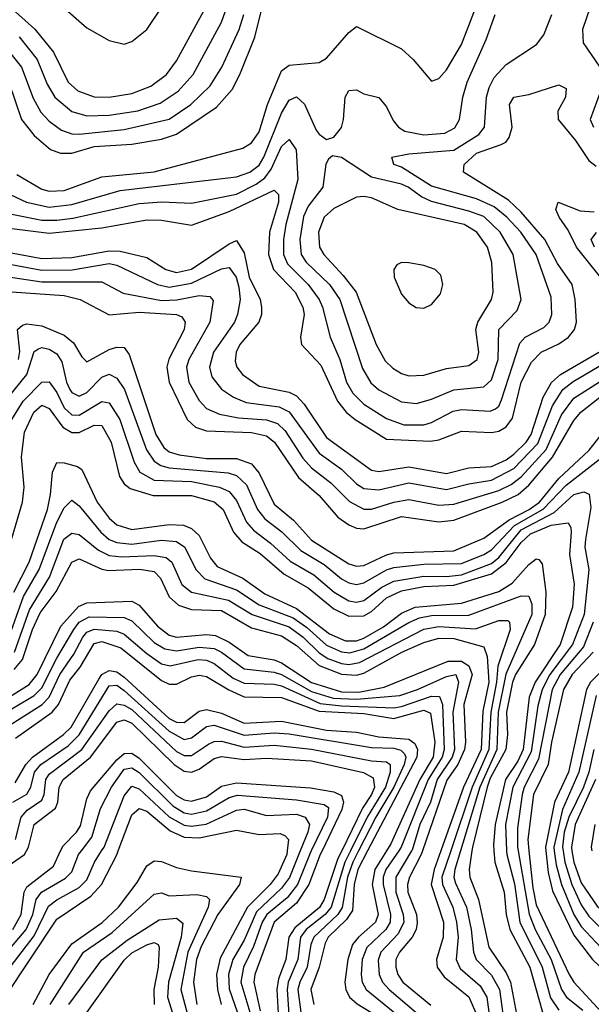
# Model space of a CAD drawing. Header units: inches. Extents: x 990535 to 1117859, y 769386 to 892122.
# Tile 928 of 1056: x 1075891 to 1077417, y 859591 to 862217. Entities that reach past the tile are written whole.
import ezdxf

# ---------------------------------------------------------------- set-up
doc = ezdxf.new("R2010")
doc.units = ezdxf.units.IN
doc.header["$MEASUREMENT"] = 0
doc.layers.add('B0875', color=7, linetype='Continuous')
doc.layers.add('B0876', color=7, linetype='Continuous')

msp = doc.modelspace()

# ---------------------------------------------------------------- linework, layer by layer
at = {"layer": 'B0875', "color": 5}
for points, elevation in [([(1075779.9, 859640.1), (1075908.2, 859790), (1075926, 859830), (1075934.8, 859870), (1075948.9, 859890), (1076013.1, 859926.9), (1076030, 859944), (1076048, 859990), (1076055.6, 860000)], 3660), ([(1075815, 859625), (1075930, 859773), (1075967.9, 859852.1), (1075990, 859869.3), (1076050, 859902.5), (1076070, 859923), (1076090.3, 859969.7), (1076109.8, 860000)], 3640), ([(1075848.3, 859951.7), (1075904, 859990), (1075909.4, 860000)], 3720), ([(1075850, 859605.8), (1075990, 859817.5), (1076081.1, 859878.9), (1076109.5, 859910), (1076150.4, 859989.6), (1076154.3, 860000)], 3620), ([(1075872.9, 859790), (1075895, 859830), (1075903.2, 859890), (1075910, 859903.5), (1075980.9, 859959), (1076000.4, 860000)], 3680), ([(1076605.1, 860000), (1076604, 859990), (1076581.3, 859938.7), (1076559.5, 859910), (1076499, 859850), (1076426.3, 859713.7), (1076416.7, 859670), (1076418.6, 859630), (1076428.6, 859590)], 3620), ([(1076640, 860000), (1076611, 859929), (1076590, 859900), (1076523.1, 859836.9), (1076490, 859761.9), (1076459.6, 859710), (1076448.6, 859670), (1076450, 859631.7), (1076478.7, 859550)], 3640), ([(1076669.4, 860000), (1076666.3, 859993.7), (1076632.8, 859910), (1076605.3, 859874.7), (1076551, 859830), (1076538.7, 859810), (1076515.3, 859744.7), (1076488.2, 859690), (1076481.6, 859650), (1076505.6, 859570)], 3660), ([(1076698.3, 860000), (1076693.4, 859990), (1076663, 859910), (1076630, 859860.1), (1076569.9, 859810), (1076518.3, 859670), (1076515.6, 859650), (1076533, 859573)], 3680), ([(1076750.8, 860000), (1076740.6, 859979.4), (1076703.7, 859870), (1076690.9, 859849.1), (1076625.7, 859794.3), (1076609.4, 859770), (1076601.8, 859710), (1076581.5, 859658.5), (1076577.6, 859630), (1076582.1, 859550)], 3720), ([(1076773.9, 860000), (1076759.1, 859970), (1076722.7, 859850), (1076706.1, 859830), (1076656, 859790), (1076640.9, 859770), (1076633.8, 859710), (1076608, 859650), (1076605, 859630), (1076610, 859550)], 3740), ([(1076795.4, 860000), (1076780.1, 859970), (1076766.4, 859930), (1076751.4, 859848.6), (1076739.8, 859830), (1076675.8, 859770), (1076667.9, 859750), (1076658.6, 859690), (1076638.4, 859650), (1076633.9, 859630), (1076641.7, 859570)], 3760), ([(1076819.5, 860000), (1076793.2, 859950), (1076783.8, 859910), (1076779.1, 859840.9), (1076763, 859817), (1076714.8, 859770), (1076706.1, 859753.9), (1076690.4, 859690), (1076668.6, 859630), (1076676.3, 859590)], 3780), ([(1076869.8, 860000), (1076838.7, 859950), (1076831.6, 859910), (1076847.8, 859830), (1076840.9, 859810), (1076795.7, 859770), (1076779.8, 859750), (1076766.5, 859710), (1076758.7, 859650), (1076761.2, 859630), (1076771.3, 859610), (1076792.2, 859592.2), (1076860.8, 859550)], 3820), ([(1076902.8, 860000), (1076868.1, 859950), (1076861.3, 859930), (1076860.9, 859910), (1076880.8, 859830), (1076879.9, 859810), (1076868.2, 859790), (1076817.7, 859742.3), (1076805, 859710), (1076802.3, 859670), (1076805.4, 859650), (1076816.1, 859630), (1076912.1, 859552.1)], 3840), ([(1076937.2, 860000), (1076895.2, 859930), (1076894.8, 859890), (1076914.3, 859830), (1076916.3, 859810), (1076901.5, 859778.5), (1076854.8, 859730), (1076847.9, 859707.9), (1076850.4, 859670.5), (1076859.9, 859650), (1076877.3, 859630), (1076948.9, 859568.9)], 3860), ([(1076966.5, 860000), (1076963.1, 859990), (1076931.2, 859930), (1076926.1, 859910), (1076927.2, 859890), (1076950, 859830), (1076952.3, 859807.7), (1076949.3, 859790), (1076938.7, 859770), (1076904.6, 859730), (1076895.3, 859710), (1076894.7, 859690), (1076900.7, 859670), (1076913.6, 859650), (1076988.3, 859588.3)], 3880), ([(1077015.4, 860000), (1076997.6, 859950), (1076989.6, 859910), (1077021.9, 859810), (1077021.2, 859770), (1077003.3, 859710), (1077005.5, 859690), (1077024.3, 859664.3), (1077090.3, 859610.3), (1077107.3, 859570)], 3920), ([(1077041.8, 860000), (1077018.2, 859930), (1077019.2, 859910), (1077047.2, 859850), (1077057.2, 859810), (1077061, 859770), (1077056.5, 859710), (1077066.5, 859686.5), (1077120, 859640), (1077138.3, 859610), (1077151.2, 859510)], 3940), ([(1077067.9, 860000), (1077052.8, 859950), (1077049.9, 859930), (1077053.9, 859914), (1077083.6, 859850), (1077096.1, 859790), (1077102.3, 859730), (1077109.5, 859710), (1077150, 859668.5), (1077171.7, 859630), (1077186.4, 859526.4)], 3960), ([(1077097.9, 860000), (1077090.4, 859950.4), (1077092.5, 859930), (1077115.6, 859870), (1077143.2, 859743.2), (1077190, 859674.7), (1077200.7, 859650), (1077219.6, 859550)], 3980), ([(1077156.8, 860000), (1077159.4, 859970), (1077184, 859890), (1077189.9, 859830), (1077199.5, 859790), (1077252.9, 859690), (1077286.7, 859570)], 4020), ([(1077190.5, 860000), (1077190.9, 859990), (1077211.6, 859911.6), (1077226, 859810), (1077285.9, 859690), (1077308, 859608), (1077330, 859575.1)], 4040), ([(1077221.6, 860000), (1077250.6, 859830.6), (1077266.6, 859790), (1077309.6, 859710), (1077337.6, 859630), (1077350.9, 859610), (1077394.6, 859574.6)], 4060), ([(1077250.2, 860000), (1077260.8, 859900.8), (1077270, 859856), (1077357.7, 859670), (1077370, 859649.5), (1077443.9, 859570)], 4080), ([(1077295.4, 860000), (1077301.7, 859941.7), (1077312.8, 859892.8), (1077370, 859775.4), (1077420.3, 859710), (1077490, 859643.8), (1077530, 859613.9), (1077550, 859605.3), (1077570, 859604.8), (1077610, 859624.9), (1077722.6, 859710), (1077810, 859768.7), (1077870, 859785.2), (1077983.6, 859796.4), (1078014.3, 859805.7), (1078040.1, 859819.8), (1078070, 859851.7), (1078104.5, 859955.5), (1078126.9, 860000)], 4120), ([(1077318, 860000), (1077322.8, 859962.8), (1077337.1, 859910), (1077370.4, 859830.4), (1077390, 859797.9), (1077470, 859713.2), (1077505, 859685), (1077550, 859662.5), (1077570, 859658.3), (1077590, 859660.3), (1077630, 859679.3), (1077810, 859801), (1077951, 859829), (1078005.5, 859854.5), (1078026, 859874), (1078041.2, 859898.8), (1078071.9, 859988.1), (1078077.6, 860000)], 4140), ([(1077341.3, 860000), (1077345.8, 859970), (1077365, 859910), (1077390, 859856.1), (1077410, 859825.5), (1077490, 859746.4), (1077522.8, 859722.8), (1077570, 859706.2), (1077610, 859710.9), (1077722.7, 859770), (1077790, 859823.7), (1077810, 859832.5), (1077930, 859859.7), (1077976, 859884), (1077995.6, 859904.4), (1078009.7, 859930), (1078035.1, 860000)], 4160), ([(1077365.2, 860000), (1077369.8, 859970), (1077390, 859914.3), (1077432.7, 859852.7), (1077530, 859768.8), (1077550, 859759.9), (1077590, 859752.4), (1077630, 859759.7), (1077696.6, 859790), (1077790, 859854.2), (1077896.5, 859883.5), (1077947.6, 859912.4), (1077974.7, 859950), (1077990.8, 860000)], 4180), ([(1075927, 859590), (1075970, 859669.7), (1076030, 859752.3), (1076111.4, 859808.6), (1076155.1, 859850), (1076204.8, 859915.2), (1076230, 859959.7), (1076250, 859973.1), (1076270, 859971.8), (1076310, 859955.6), (1076350, 859946.4), (1076481.8, 859930), (1076477.7, 859910), (1076420, 859830), (1076375.5, 859744.5), (1076363, 859710), (1076355.3, 859650), (1076363.8, 859590)], 3580), ([(1075972.5, 859590), (1076061.1, 859730), (1076138, 859782), (1076250, 859884.6), (1076270, 859888), (1076290, 859880.1), (1076363.7, 859883.7), (1076390, 859878.1), (1076397.4, 859870), (1076394, 859850), (1076340.1, 859730), (1076320.8, 859630), (1076342.2, 859550)], 3560), ([(1076022.2, 859590), (1076110.4, 859709.6), (1076178.2, 859761.8), (1076263.7, 859816.3), (1076310, 859819.9), (1076326.7, 859806.7), (1076321.8, 859770), (1076287.9, 859650), (1076285.3, 859610), (1076304.2, 859550)], 3540), ([(1076070, 859568.4), (1076170, 859708), (1076190, 859727.8), (1076230, 859749.1), (1076250, 859755.6), (1076260.5, 859750), (1076263.2, 859743.2), (1076260.3, 859690), (1076249, 859630), (1076250, 859590)], 3520)]:
    msp.add_lwpolyline(points, dxfattribs=dict(at, elevation=elevation))
at = {"layer": 'B0876', "color": 5}
for points, elevation in [([(1075883.7, 861803.7), (1075950, 861764.2), (1075970, 861759), (1076010, 861761.3), (1076110, 861797.8), (1076250, 861810.9), (1076486.4, 861873.6), (1076510, 861888.1), (1076530, 861917.4), (1076552.3, 861990), (1076590, 862079.8), (1076610, 862095), (1076690, 862102.6), (1076710, 862113.7), (1076770, 862182.7), (1076790, 862198.4), (1076910, 862138.5), (1076941.6, 862110), (1076990, 862052.8), (1077010, 862059.7), (1077030, 862082.5), (1077070, 862150.8), (1077164.3, 862395.7)], 4280), ([(1075776.7, 862330), (1075931.6, 862191.6), (1075981.5, 862130), (1076020.8, 862050), (1076046.6, 862026.6), (1076090, 862010.4), (1076129.8, 862009.8), (1076190, 862019.7), (1076241.1, 862038.9), (1076282.9, 862070), (1076310, 862106.9), (1076388.2, 862250)], 4380), ([(1075862.2, 862050), (1075896.2, 861950), (1075930, 861907.8), (1075973.5, 861870), (1076000.4, 861860.4), (1076030, 861860.7), (1076090, 861878.2), (1076190, 861884.3), (1076270, 861898.3), (1076310, 861911), (1076416.7, 861983.3), (1076457.9, 862030), (1076478.9, 862070), (1076518.4, 862170), (1076550, 862296.5)], 4320), ([(1075997.8, 862257.8), (1076070, 862194.4), (1076130, 862160.8), (1076170, 862151.7), (1076190, 862158.3), (1076230, 862190.1), (1076270.6, 862250)], 4420), ([(1075890, 862170.7), (1075937.5, 862110), (1075964.5, 862044.5), (1075984.7, 862010), (1076030, 861971.7), (1076070, 861959.9), (1076130, 861961.8), (1076206.1, 861973.9), (1076265.8, 861994.2), (1076313.9, 862026.1), (1076354, 862070), (1076429.6, 862210), (1076444.3, 862250)], 4360), ([(1077413.4, 862250), (1077392.9, 862190), (1077395, 862155), (1077439.6, 862090)], 4240), ([(1075843.1, 861703.1), (1075950, 861681.9), (1075990, 861681.6), (1076032.6, 861687.4), (1076210, 861726.7), (1076270.7, 861730.7), (1076350, 861726.9), (1076470, 861751.1), (1076522.3, 861777.7), (1076545.3, 861794.7), (1076562, 861818), (1076590, 861878.6), (1076610, 861896.9), (1076629.1, 861869.1), (1076633.6, 861790), (1076601.8, 861670), (1076595.1, 861630), (1076595.2, 861590), (1076605.8, 861565.8), (1076661.3, 861510), (1076690.1, 861470), (1076699.4, 861450), (1076720.2, 861370), (1076745.5, 861310), (1076763.6, 861250), (1076780.1, 861220.1), (1076810, 861191), (1076870, 861152.8), (1076916.1, 861136.1), (1076970, 861136.4), (1076990, 861142), (1077047.9, 861172.1), (1077070, 861177), (1077147.2, 861172.8), (1077160.9, 861179.1), (1077170, 861186.2), (1077177.3, 861202.7), (1077226, 861354), (1077240.5, 861370), (1077290, 861395.6), (1077304.1, 861410), (1077311.8, 861430), (1077310, 861476.9), (1077269.6, 861590), (1077228.8, 861650), (1077191.3, 861690), (1077157.6, 861717.6), (1077110, 861739), (1076990, 861772.9), (1076910, 861823.5), (1076889.8, 861830), (1076884.2, 861850), (1076930, 861858.8), (1077050, 861868.7), (1077116.7, 861910), (1077131.7, 861930), (1077137, 862010), (1077144.2, 862035.8), (1077157.9, 862062.1), (1077190, 862097.4), (1077270.5, 862150), (1077290, 862176.2), (1077311.2, 862230)], 4240), ([(1075850, 862147.5), (1075895.9, 862090), (1075927.1, 862007.1), (1075947.4, 861970), (1075970, 861945.5), (1076002.2, 861922.2), (1076030, 861912), (1076050, 861911.5), (1076170, 861923.4), (1076290, 861951.4), (1076347.6, 861990), (1076399.8, 862040.2), (1076430.5, 862090), (1076477.1, 862190), (1076489.6, 862230.4)], 4340), ([(1075865.7, 861750), (1075908.9, 861730), (1075970, 861716.3), (1076030, 861723.9), (1076159.3, 861760.7), (1076470, 861797.7), (1076505.4, 861810), (1076530, 861829), (1076542.3, 861850), (1076590, 861967), (1076610, 862001.9), (1076630, 862010.5), (1076650.9, 861990.9), (1076682.1, 861922.2), (1076690, 861911.1), (1076710, 861897.3), (1076730, 861903.1), (1076750, 861929), (1076755.8, 861950), (1076760.2, 862010), (1076770, 862028), (1076790, 862029.3), (1076810, 862019), (1076850, 862009.2), (1076870, 861984.4), (1076887.7, 861947.7), (1076902.5, 861930), (1076919.2, 861919.2), (1076969.8, 861909.8), (1077026, 861914), (1077052.1, 861927.9), (1077065.3, 861950), (1077073.5, 862010), (1077085.3, 862050), (1077136.6, 862163.4), (1077160.4, 862230)], 4260), ([(1075870, 861659.5), (1075970, 861646.8), (1076110, 861661.8), (1076230, 861683.1), (1076270, 861682.3), (1076350, 861668.9), (1076450, 861705.2), (1076570, 861762.2), (1076582.2, 861750), (1076581.7, 861730), (1076557.9, 861650), (1076554.9, 861590), (1076568.3, 861550), (1076626.1, 861490), (1076646.7, 861450), (1076650.1, 861429.9), (1076640.8, 861370), (1076643.6, 861350), (1076695.2, 861295.2), (1076739.6, 861199.6), (1076762.7, 861170), (1076786.3, 861150), (1076870, 861098.2), (1076987.4, 861092.6), (1077010, 861096.1), (1077070, 861119.5), (1077150, 861115.2), (1077170, 861119.4), (1077190, 861130.7), (1077206.4, 861153.6), (1077229.2, 861250), (1077256.8, 861303.2), (1077282.8, 861330), (1077330, 861352.3), (1077355.6, 861370), (1077371.9, 861390), (1077377.5, 861410), (1077373.6, 861470), (1077365.4, 861510), (1077326.7, 861566.7), (1077292.8, 861630), (1077230, 861703.2), (1077195.6, 861735.6), (1077075.3, 861810), (1077077.1, 861830), (1077110, 861860.3), (1077176, 861884), (1077188.3, 861890), (1077197.9, 861902.1), (1077206, 861930), (1077198.4, 861990), (1077210, 862010.1), (1077250, 862017.2), (1077330, 862042.7), (1077350, 862032.6), (1077348.3, 862010), (1077327.7, 861972.3), (1077328.2, 861950), (1077374.4, 861894.4), (1077410, 861840.8), (1077430, 861826.2)], 4220), ([(1077442.9, 862030), (1077413.6, 861950), (1077422.8, 861930)], 4240), ([(1077441.5, 861530), (1077377.5, 861610), (1077354.8, 861654.8), (1077330.8, 861690), (1077322.4, 861710), (1077328.6, 861730), (1077387, 861707), (1077424.5, 861704.5)], 4180), ([(1075850, 861598.7), (1075950, 861579.6), (1076030, 861581.9), (1076130, 861600.2), (1076159, 861599), (1076230, 861581.9), (1076280.7, 861550), (1076310, 861542), (1076350, 861551), (1076450, 861618.7), (1076470, 861627.7), (1076490, 861594.4), (1076503.3, 861530), (1076532.9, 861470), (1076536.9, 861450), (1076536.4, 861430), (1076529.7, 861410), (1076479.1, 861350), (1076468.8, 861330), (1076466.2, 861306.2), (1076471, 861290), (1076485.7, 861270), (1076530, 861239), (1076610, 861223), (1076630, 861213), (1076650, 861191.2), (1076710, 861102.1), (1076830, 861015), (1076850, 861011.2), (1076930, 861023.9), (1077030, 861006.3), (1077090, 861021.2), (1077150, 861025.2), (1077190, 861042.7), (1077210, 861058.1), (1077242.7, 861090), (1077256.2, 861110), (1077287.9, 861210), (1077311, 861249), (1077334.9, 861270), (1077437.1, 861330)], 4180), ([(1077425.2, 861610), (1077416.1, 861630), (1077430.7, 861649.3)], 4160), ([(1075830, 861571), (1075950, 861548.2), (1076030.9, 861549.1), (1076130, 861566.1), (1076150, 861562.2), (1076259.3, 861510), (1076290, 861503), (1076350, 861513.6), (1076430, 861552), (1076450, 861555.6), (1076468.6, 861530), (1076476.4, 861503.6), (1076479.8, 861470), (1076472.8, 861430), (1076464.6, 861410), (1076408.2, 861330), (1076397.7, 861290), (1076404.3, 861264.3), (1076430, 861231), (1076462, 861210), (1076495.7, 861195.7), (1076583.8, 861183.8), (1076610, 861170.6), (1076690, 861060.8), (1076750, 861017.7), (1076790, 860979.1), (1076810, 860966.5), (1076850, 860963), (1076930, 860981.3), (1077030, 860963.3), (1077090, 860978.9), (1077150, 860988.3), (1077210, 861020), (1077274.1, 861085.9), (1077313.1, 861186.9), (1077341, 861230), (1077368.5, 861251.5), (1077468.4, 861310)], 4160), ([(1075830, 861535.4), (1075950, 861517.1), (1076110, 861517), (1076167.5, 861487.5), (1076270, 861467.7), (1076310.6, 861469.4), (1076370, 861480.6), (1076398.5, 861478.5), (1076407.5, 861467.5), (1076398.8, 861410), (1076342.9, 861310), (1076336.5, 861290), (1076342.7, 861250), (1076370, 861201.1), (1076390, 861179.9), (1076424.2, 861164.2), (1076474.9, 861154.9), (1076550, 861149.6), (1076579.2, 861139.2), (1076599.7, 861119.7), (1076647.2, 861047.2), (1076670, 861021.2), (1076721.5, 860981.5), (1076771.3, 860931.3), (1076810, 860911.4), (1076830, 860911), (1076890, 860929.6), (1076930, 860936.6), (1077010, 860922.2), (1077050, 860924.6), (1077170, 860960.6), (1077202.9, 860977.1), (1077230, 860997.6), (1077296.2, 861070), (1077337.6, 861162.4), (1077370, 861207.6), (1077500.4, 861290)], 4140), ([(1075869.5, 861490.5), (1076010, 861480.8), (1076052.1, 861470), (1076130, 861429.8), (1076210, 861436.6), (1076310, 861430), (1076323.8, 861423.8), (1076333, 861410), (1076330.1, 861390), (1076288.8, 861311.2), (1076284.1, 861290), (1076290.1, 861249.9), (1076337.9, 861150), (1076360.4, 861130), (1076390, 861120.2), (1076510, 861115.6), (1076550, 861106.9), (1076571.1, 861090), (1076635.2, 860995.2), (1076690, 860947.7), (1076740.3, 860890), (1076770, 860869.2), (1076790, 860860.7), (1076810, 860858.5), (1076910, 860891.4), (1077010, 860877.7), (1077050, 860882.2), (1077178.8, 860930), (1077221.2, 860950), (1077250, 860975.3), (1077313.5, 861050), (1077370, 861147.6), (1077388.6, 861170), (1077439.9, 861210)], 4120), ([(1075887.8, 861310), (1075891.8, 861331.8), (1075885.6, 861390), (1075898.2, 861401.8), (1075910, 861405.6), (1075950, 861400.2), (1076010, 861375.3), (1076035.1, 861355.1), (1076057, 861317), (1076070, 861304.1), (1076130, 861336.8), (1076150, 861343.3), (1076170, 861342.2), (1076183.2, 861323.2), (1076254, 861110), (1076275.4, 861075.4), (1076290, 861064.3), (1076316.4, 861056.4), (1076390, 861046.5), (1076470, 861046.4), (1076510, 861031.9), (1076530, 861007.4), (1076570, 860924.2), (1076622.2, 860882.2), (1076670, 860828.3), (1076770, 860765.2), (1076790, 860758.7), (1076810, 860760.5), (1076870, 860789.4), (1076890, 860794.5), (1077050, 860799.9), (1077130, 860833.4), (1077197.2, 860882.8), (1077250.9, 860910), (1077278.1, 860930), (1077330, 860992.5), (1077411.1, 861068.9), (1077450, 861118.5)], 4080), ([(1075861.2, 861210), (1075909.8, 861270.2), (1075930, 861331.3), (1075941.1, 861338.9), (1075950, 861342.1), (1075970, 861337.4), (1075990, 861325.6), (1076003.9, 861303.9), (1076016.1, 861250), (1076025.1, 861230), (1076030, 861222.1), (1076050, 861212.3), (1076070, 861222.3), (1076110, 861263.3), (1076130, 861270.9), (1076150, 861260.8), (1076170.4, 861230.4), (1076229.3, 861069.3), (1076250, 861039), (1076267.4, 861027.4), (1076290, 861021.4), (1076447.9, 861007.9), (1076470, 861001), (1076496.2, 860976.2), (1076526.1, 860910), (1076545.5, 860885.5), (1076590.5, 860850.5), (1076641.2, 860801.2), (1076703.5, 860763.5), (1076750, 860725.6), (1076770, 860714.4), (1076790, 860710.5), (1076810, 860715), (1076870, 860749.3), (1076890, 860755.6), (1076970, 860764.6), (1077070, 860766), (1077130, 860790.3), (1077150, 860803.1), (1077212, 860868), (1077288.5, 860911.5), (1077350, 860974.8), (1077470, 861068.5)], 4060), ([(1075870.2, 861150), (1075900.5, 861199.5), (1075950, 861249.7), (1075970, 861250.5), (1075990, 861222.5), (1076010, 861181.7), (1076030, 861162.4), (1076050, 861161.5), (1076110, 861197.9), (1076130, 861194.8), (1076158.1, 861150), (1076196.2, 861036.3), (1076211.6, 861010), (1076250, 860988.6), (1076350, 860984.6), (1076424.6, 860970), (1076450, 860957.8), (1076470, 860934.2), (1076496.7, 860876.7), (1076515.1, 860855.1), (1076560.8, 860820.8), (1076612.8, 860772.8), (1076676.3, 860736.3), (1076730.7, 860690), (1076770, 860666.4), (1076790, 860663.4), (1076810, 860667.4), (1076857.3, 860702.7), (1076890, 860719.4), (1076970, 860732.5), (1077030, 860731.5), (1077070, 860735.9), (1077150, 860765.8), (1077170, 860781.9), (1077230, 860855.7), (1077317.5, 860902.5), (1077370, 860950.5), (1077397.3, 860957.3), (1077410.8, 860950.8), (1077415.9, 860915.9), (1077401.1, 860830), (1077399.9, 860810), (1077409.8, 860749.8), (1077397.5, 860630), (1077366.2, 860550), (1077306.2, 860470), (1077285.5, 860430), (1077273.7, 860386.3), (1077256.1, 860263.9), (1077207.1, 860170), (1077188.1, 860070), (1077190.5, 860000)], 4040), ([(1075851.3, 860770), (1075898.5, 860930), (1075903.2, 860970), (1075896, 861050), (1075903.7, 861116.3), (1075928.7, 861170), (1075950, 861188.2), (1075970, 861179.5), (1076006.4, 861130), (1076030, 861115.5), (1076050, 861116), (1076090, 861135.3), (1076110, 861134.4), (1076135.4, 861090), (1076157.9, 860997.9), (1076170, 860979.1), (1076185.9, 860965.9), (1076247.7, 860947.7), (1076350, 860947.7), (1076410.5, 860930.5), (1076433.9, 860910), (1076461.8, 860850), (1076483.9, 860823.9), (1076532.5, 860792.5), (1076597.4, 860737.4), (1076661.2, 860701.2), (1076730, 860645.1), (1076770, 860625.6), (1076810, 860627), (1076830, 860637.8), (1076870, 860674.4), (1076910, 860693.4), (1076970, 860705.2), (1077050, 860708.3), (1077150, 860739), (1077190, 860768.5), (1077230, 860821.9), (1077254.3, 860845.7), (1077310, 860868.5), (1077354.9, 860874.9), (1077362.5, 860862.5), (1077363.4, 860850), (1077358.3, 860790), (1077370.8, 860710.8), (1077366.9, 860650), (1077334.1, 860550), (1077267, 860450), (1077250.8, 860410), (1077234.6, 860270), (1077220.9, 860239.1), (1077188.2, 860190), (1077159.8, 860070), (1077155.5, 860015.5), (1077156.8, 860000)], 4020), ([(1075875.1, 860690), (1075916.3, 860770), (1075964.9, 860910), (1075973.5, 860950), (1075978.8, 861010), (1075990, 861035.3), (1076010, 861034.9), (1076045.3, 861025.3), (1076057.1, 861017.1), (1076097.5, 860930), (1076130, 860887.5), (1076150, 860869.5), (1076190, 860857.2), (1076290.2, 860870.2), (1076328.1, 860868.1), (1076350, 860859.5), (1076370, 860840.5), (1076400.2, 860780.2), (1076418.5, 860758.5), (1076487.1, 860727.1), (1076545.7, 860685.7), (1076630, 860645.8), (1076718.3, 860578.3), (1076760.3, 860560.3), (1076790, 860560.1), (1076810, 860567.4), (1076862.5, 860597.5), (1076910, 860633.7), (1076946.3, 860650), (1077070, 860660.2), (1077170, 860691.5), (1077206, 860714), (1077250, 860763.7), (1077270, 860779), (1077276.9, 860776.9), (1077285.3, 860765.3), (1077295.2, 860690), (1077293.4, 860630), (1077265.1, 860550), (1077214.5, 860470), (1077206.6, 860450), (1077190.3, 860370), (1077192.8, 860310), (1077188.3, 860270), (1077146.7, 860193.3), (1077138.6, 860170), (1077099.4, 860010), (1077097.9, 860000)], 3980), ([(1075859.5, 860560.5), (1075901.6, 860678.4), (1075943, 860750), (1075990, 860876.5), (1076010, 860915), (1076030, 860935), (1076050, 860920.3), (1076107.3, 860850), (1076130, 860830.1), (1076150, 860822.2), (1076190, 860818), (1076270, 860828.8), (1076310, 860825.3), (1076331.9, 860810), (1076360.8, 860750), (1076385, 860725.1), (1076470, 860695.9), (1076530, 860656.3), (1076620.9, 860620.9), (1076656.7, 860596.7), (1076710, 860548.5), (1076750, 860530.2), (1076772.4, 860527.6), (1076810, 860538.6), (1076930, 860609.3), (1076958.3, 860621.7), (1076990, 860627.3), (1077090, 860628), (1077230, 860680.1), (1077250, 860679.1), (1077258.2, 860658.2), (1077258.3, 860630), (1077188.6, 860471.4), (1077168.6, 860370), (1077164.9, 860270), (1077119.2, 860170), (1077067.9, 860000)], 3960), ([(1075877, 860530), (1075917.5, 860642.5), (1075970.3, 860730), (1076009.3, 860830.7), (1076030, 860846.7), (1076050, 860843.7), (1076101.8, 860801.8), (1076130, 860787.3), (1076163.9, 860783.9), (1076250, 860787.5), (1076281.9, 860781.9), (1076296.9, 860770), (1076323.8, 860710), (1076349.6, 860690), (1076448.6, 860668.6), (1076511.2, 860630), (1076610, 860597), (1076647.3, 860570), (1076690, 860527.9), (1076713.2, 860513.2), (1076750, 860499.7), (1076770, 860496.8), (1076798, 860502), (1076970, 860591.3), (1077010, 860598.2), (1077107.8, 860592.2), (1077170, 860613.8), (1077194.2, 860614.2), (1077198.7, 860610), (1077200.3, 860590), (1077167.4, 860492.6), (1077164, 860450), (1077148.7, 860370), (1077143.2, 860270), (1077099, 860170), (1077041.8, 860000)], 3940), ([(1075876.4, 860483.6), (1075898.2, 860510), (1075925.4, 860590), (1075945.7, 860634.3), (1075988.5, 860691.5), (1076029.8, 860770.2), (1076050, 860778.5), (1076110, 860751), (1076127.8, 860747.8), (1076211.2, 860751.2), (1076250, 860744.6), (1076266.8, 860726.8), (1076290, 860677.3), (1076315.2, 860655.2), (1076350, 860643.9), (1076430, 860640.6), (1076510, 860594.9), (1076590, 860573.5), (1076630, 860547.4), (1076690, 860494.6), (1076750, 860471.5), (1076790, 860468.3), (1076810, 860474.1), (1076911.3, 860530), (1076970, 860555.6), (1077010, 860566.9), (1077050, 860566.2), (1077130, 860543.6), (1077138.6, 860518.6), (1077142.9, 860450), (1077127.6, 860372.4), (1077122.9, 860270), (1077076.1, 860170), (1077015.4, 860000)], 3920), ([(1075850, 860402), (1075916.5, 860443.5), (1075937.5, 860470), (1076000.9, 860599.1), (1076048.3, 860651.7), (1076070, 860661.2), (1076190, 860666.1), (1076210, 860655.5), (1076258.7, 860598.7), (1076290, 860574.9), (1076310, 860569.5), (1076390, 860576.9), (1076414, 860574), (1076450, 860556.8), (1076500.8, 860520.8), (1076570, 860509), (1076590, 860501.6), (1076670, 860448.8), (1076750, 860423.8), (1076796.5, 860423.5), (1076864, 860436), (1077034.7, 860505.3), (1077070, 860505.6), (1077090, 860493.2), (1077098.5, 860470), (1077076.2, 860390), (1077081.1, 860290), (1077078.3, 860270), (1077060.9, 860230), (1077031.4, 860188.6), (1076966.5, 860000)], 3880), ([(1075776.7, 860323.2), (1075930, 860414.2), (1075950, 860434.6), (1075990, 860513.8), (1076035.6, 860590), (1076050.2, 860609.8), (1076076.4, 860623.6), (1076170, 860622.5), (1076190, 860613.2), (1076250, 860555.7), (1076278.2, 860538.2), (1076310, 860532.9), (1076370, 860543.3), (1076410, 860539.5), (1076430.1, 860530), (1076490, 860485), (1076570, 860476.7), (1076589.7, 860470.3), (1076670, 860424.5), (1076727.4, 860407.4), (1076790, 860404.2), (1076905.5, 860414.5), (1076953.2, 860430), (1077030, 860464.8), (1077055, 860470), (1077062.4, 860450), (1077047, 860370), (1077051.7, 860270), (1077045.5, 860250), (1077005.4, 860190), (1076987.3, 860130), (1076959.5, 860070), (1076938.3, 860001.7), (1076937.2, 860000)], 3860), ([(1077421.7, 860610), (1077396.2, 860543.8), (1077334, 860470), (1077312.7, 860430), (1077275.8, 860244.2), (1077237.4, 860170), (1077232.1, 860150), (1077219.7, 860060.3), (1077219.9, 860010), (1077221.6, 860000)], 4060), ([(1075855.9, 860330), (1075951.2, 860390), (1075970, 860410.1), (1075998.2, 860470), (1076035.2, 860524.8), (1076059.4, 860570), (1076070, 860582.7), (1076090, 860591.1), (1076150, 860585.9), (1076170, 860578), (1076230, 860526.5), (1076270, 860499), (1076293.1, 860493.1), (1076367.4, 860510), (1076390, 860508.6), (1076410, 860499.8), (1076460.8, 860460.8), (1076490, 860447.3), (1076570, 860444.8), (1076590, 860440), (1076693.1, 860393.1), (1076750, 860386.6), (1076890, 860381.4), (1076910, 860384.5), (1076990, 860412.7), (1077011.3, 860411.3), (1077020, 860390), (1077024.4, 860270), (1077018.7, 860250), (1076981.1, 860190), (1076909.7, 860010), (1076902.8, 860000)], 3840), ([(1075879.9, 860300.1), (1075977.9, 860370), (1075994.4, 860390), (1076025.1, 860454.9), (1076052.3, 860490), (1076090, 860552.9), (1076110, 860557.8), (1076161.2, 860541.2), (1076270, 860454.3), (1076290, 860444.3), (1076310, 860444.5), (1076350, 860464), (1076370, 860468.2), (1076390, 860464.8), (1076449.1, 860429.1), (1076490, 860410.8), (1076590, 860408.6), (1076690, 860372.2), (1076810, 860365.9), (1076890, 860352.5), (1076970, 860375.5), (1076987.5, 860367.5), (1076999.3, 860290), (1076994.4, 860250), (1076958.8, 860190), (1076881.4, 860018.6), (1076869.8, 860000)], 3820), ([(1077422, 860530), (1077365.4, 860470), (1077342.8, 860430), (1077310.5, 860290), (1077301.7, 860230), (1077262.1, 860150), (1077247, 860030), (1077250.2, 860000)], 4080), ([(1075878.6, 860181.4), (1075907.1, 860230), (1075925.3, 860250), (1076008.1, 860310), (1076028.3, 860330), (1076101.9, 860458.1), (1076110, 860470), (1076130, 860480.8), (1076150, 860477.5), (1076170, 860463.2), (1076290, 860352.9), (1076310, 860342.7), (1076330, 860342.1), (1076370, 860372.5), (1076390, 860377.1), (1076430, 860367.5), (1076490, 860340.1), (1076590, 860345.8), (1076710, 860321.6), (1076790, 860316.3), (1076850, 860303.6), (1076930, 860297.5), (1076946.2, 860286.2), (1076952.6, 860270), (1076951, 860250), (1076819.5, 860000)], 3780), ([(1077462.4, 860497.6), (1077415.1, 860450), (1077404, 860430), (1077355.8, 860210), (1077318.8, 860130), (1077294.3, 860010), (1077295.4, 860000)], 4120), ([(1075872.7, 860130), (1075910, 860150.8), (1075920.7, 860170), (1075930.8, 860210), (1075947.5, 860230), (1076020.3, 860279.7), (1076050, 860309.1), (1076130, 860440.2), (1076150, 860441.4), (1076170, 860427.2), (1076290, 860319), (1076330, 860297), (1076350, 860301.3), (1076390, 860331.7), (1076410, 860334.9), (1076490, 860308.3), (1076570, 860314.3), (1076610, 860311.6), (1076830, 860275.5), (1076890, 860273.5), (1076908.3, 860268.3), (1076918.2, 860258.2), (1076922, 860250), (1076917.5, 860230), (1076890, 860169.5), (1076841.4, 860090), (1076795.4, 860000)], 3760), ([(1077430, 860414), (1077383.5, 860210), (1077339.6, 860110), (1077316.7, 860010), (1077318, 860000)], 4140), ([(1075879.7, 860030), (1075894.8, 860090), (1075911.4, 860108.6), (1075950, 860135.1), (1075956.4, 860150), (1075961.2, 860190), (1075970, 860204.3), (1076056.6, 860270), (1076130, 860373.5), (1076150, 860391.8), (1076170, 860388.7), (1076190, 860376.8), (1076310, 860264.9), (1076330, 860254), (1076350, 860253.9), (1076395.2, 860284.8), (1076410, 860291.6), (1076430, 860292.4), (1076490, 860276.1), (1076570, 860281.3), (1076670, 860270.8), (1076830, 860240.3), (1076870, 860237.5), (1076879.7, 860230), (1076880, 860210), (1076867.7, 860170), (1076818.3, 860090), (1076773.9, 860000)], 3740), ([(1075909.4, 860000), (1075914.8, 860010), (1075930, 860070), (1075986.4, 860113.6), (1075993.1, 860130), (1075996.1, 860170), (1076007, 860190), (1076080, 860250), (1076150, 860343.1), (1076170, 860349.6), (1076190, 860340.1), (1076303.5, 860230), (1076330, 860212.6), (1076350, 860210), (1076370, 860218.1), (1076410, 860245.8), (1076430, 860251.5), (1076490, 860243.1), (1076550, 860246.6), (1076670, 860239.9), (1076808.8, 860208.7), (1076834.9, 860194.9), (1076837.7, 860170), (1076830.3, 860150), (1076806.5, 860113.5), (1076750.8, 860000)], 3720), ([(1077423.7, 860270), (1077409.9, 860209.8), (1077395.6, 860170), (1077356.9, 860090), (1077344.7, 860050), (1077339.8, 860010), (1077341.3, 860000)], 4160), ([(1076000.4, 860000), (1076006.7, 860013.3), (1076042.8, 860050), (1076053.1, 860066.9), (1076070, 860138.3), (1076079.9, 860160.1), (1076150, 860242.3), (1076170, 860259.6), (1076190, 860260.3), (1076210, 860246.8), (1076310, 860147.8), (1076330, 860136.2), (1076350, 860132.2), (1076390, 860143.7), (1076430, 860172.3), (1076470, 860181.2), (1076667.5, 860167.5), (1076730, 860157.5), (1076750, 860147.6), (1076755.6, 860130), (1076751.3, 860110), (1076698.3, 860000)], 3680), ([(1076055.6, 860000), (1076083.5, 860036.5), (1076106.8, 860113.2), (1076136, 860170), (1076170, 860217.3), (1076190, 860221.1), (1076210, 860209.1), (1076299.7, 860119.7), (1076330, 860101.2), (1076350, 860097.9), (1076390, 860106.3), (1076450, 860142.5), (1076472, 860148), (1076630, 860136.1), (1076703.6, 860123.6), (1076715.2, 860115.2), (1076713.1, 860090), (1076669.4, 860000)], 3660), ([(1077427.9, 860190), (1077373.4, 860070), (1077363.7, 860010), (1077365.2, 860000)], 4180), ([(1076109.8, 860000), (1076116.3, 860010), (1076170, 860146.9), (1076190, 860172.5), (1076210, 860165.5), (1076290, 860090.6), (1076330, 860068.1), (1076350, 860065.3), (1076389.2, 860070.9), (1076470, 860108.6), (1076490, 860110.9), (1076550, 860094.1), (1076630, 860098.1), (1076652.8, 860090), (1076664.2, 860070), (1076660.5, 860050), (1076640, 860000)], 3640), ([(1076154.3, 860000), (1076190, 860096.3), (1076210, 860112.6), (1076230, 860105.7), (1076293.1, 860053.1), (1076330, 860036.2), (1076370, 860034.4), (1076470, 860055.1), (1076530, 860043.4), (1076586.2, 860046.2), (1076600.1, 860040.1), (1076608.3, 860030), (1076605.1, 860000)], 3620), ([(1077426.5, 860070), (1077416.3, 860010), (1077417.8, 860000)], 4220)]:
    msp.add_lwpolyline(points, dxfattribs=dict(at, elevation=elevation))
for points, elevation in [([(1076726.1, 861853.9), (1076715.1, 861844.9), (1076708.5, 861831.5), (1076700.6, 861770), (1076661, 861719), (1076648.5, 861691.5), (1076638.6, 861630), (1076642.5, 861590), (1076655.3, 861570), (1076718.3, 861510), (1076745.8, 861470), (1076806, 861286), (1076828.4, 861248.4), (1076850, 861229.7), (1076910, 861197.7), (1076950, 861192.5), (1076990, 861204.7), (1077050, 861229.2), (1077130, 861237), (1077150, 861256.2), (1077168.3, 861310), (1077170.3, 861390), (1077219.2, 861440.8), (1077229.9, 861470), (1077208.1, 861590), (1077173.3, 861650), (1077130, 861691.4), (1077090, 861706.2), (1076990, 861731.6), (1076964, 861744), (1076927.6, 861770), (1076910, 861778.1), (1076830, 861796.9), (1076750, 861849.2)], 4260), ([(1076810, 861745.2), (1076790, 861742.8), (1076730, 861713.3), (1076703.5, 861690), (1076688.5, 861650), (1076691, 861610), (1076702.9, 861590), (1076754.7, 861534.7), (1076789.2, 861490), (1076842.4, 861350), (1076866.5, 861306.5), (1076886.8, 861286.8), (1076910, 861272.9), (1076930, 861266.6), (1076970, 861268.6), (1077030, 861286.5), (1077090, 861294.3), (1077111.8, 861310), (1077116.8, 861330), (1077108.4, 861390), (1077113.5, 861410), (1077150.3, 861470), (1077155, 861490), (1077151, 861569), (1077139.5, 861610), (1077111.7, 861650), (1077077.8, 861670), (1076900.4, 861710), (1076830, 861741.4)], 4280), ([(1076910, 861568.6), (1076897.3, 861562.7), (1076889.6, 861550.4), (1076890.6, 861530), (1076910, 861484.8), (1076930, 861461.4), (1076949, 861449), (1076970, 861447.3), (1076990, 861457.2), (1077014.5, 861485.5), (1077020.8, 861510), (1077014.8, 861534.8), (1076999.8, 861550), (1076970, 861561.2), (1076930, 861568.5)], 4320)]:
    msp.add_lwpolyline(points, close=True, dxfattribs=dict(at, elevation=elevation))

doc.saveas('drawing.dxf')
